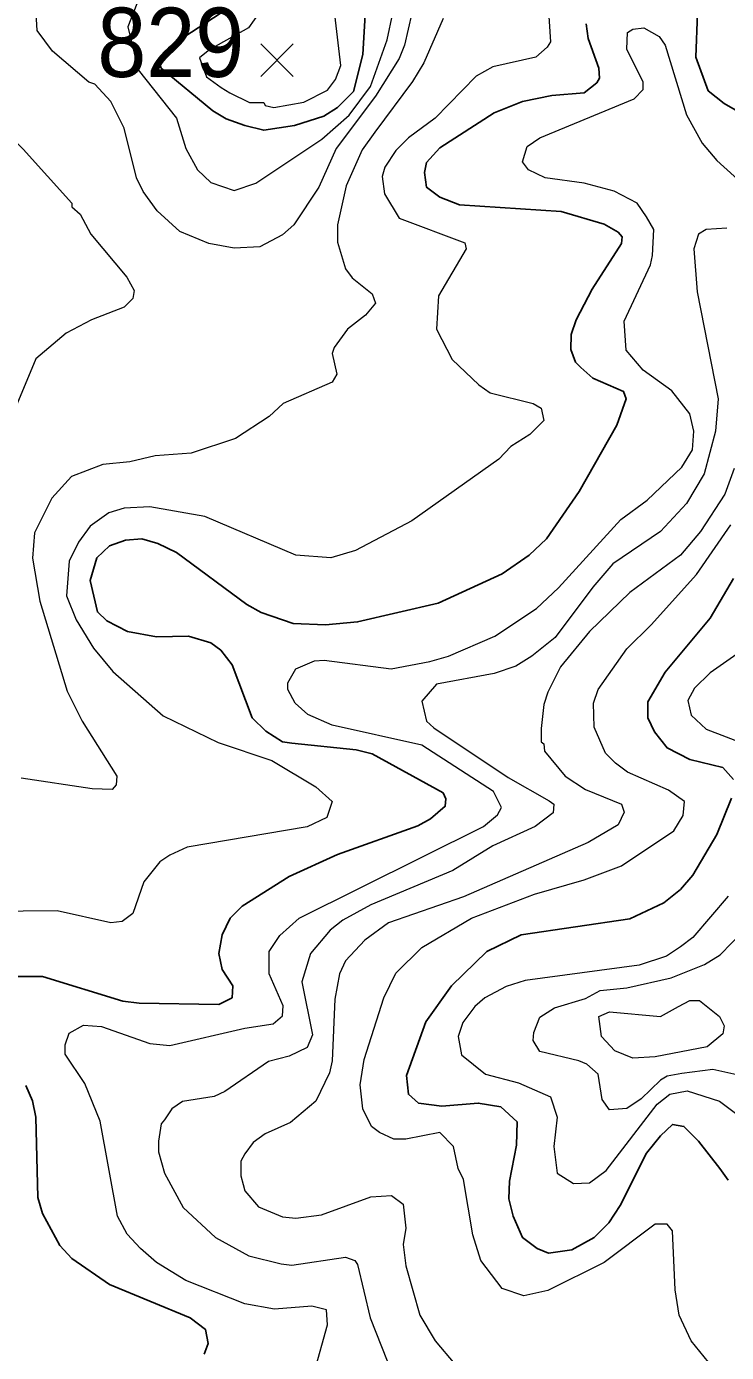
# Model space of a CAD drawing. Extents: x 423 to 448.8, y 7456.3 to 7484.
# Drawn here: x 424.309 to 425.117, y 7460.664 to 7462.195 of the extents above; entities that cross this region are included whole.
import ezdxf
from ezdxf.enums import TextEntityAlignment as Align

# ---------------------------------------------------------------- set-up
doc = ezdxf.new("R2010")
doc.units = 0
doc.header["$LTSCALE"] = 0.032
for name, color, linetype, lineweight in [('1', 7, 'Continuous', 25), ('2', 7, 'Continuous', 13), ('21', 7, 'Continuous', 25)]:
    doc.layers.add(name, color=color, linetype=linetype, lineweight=lineweight)
doc.layers.add('61', color=7, linetype='Continuous')

msp = doc.modelspace()

# ---------------------------------------------------------------- linework, layer by layer
at = {"layer": '1'}
for points in [[(424.7001, 7462.2153), (424.697, 7462.1627), (424.6862, 7462.1202), (424.6676, 7462.1016), (424.6521, 7462.0915), (424.6181, 7462.0807), (424.5826, 7462.0753), (424.5609, 7462.0807), (424.5392, 7462.0884), (424.5238, 7462.0977), (424.4642, 7462.1472), (424.4622, 7462.1528), (424.4626, 7462.16), (424.4725, 7462.1704), (424.4816, 7462.177), (424.5336, 7462.211)], [(425.083, 7462.2107), (425.0814, 7462.1596), (425.0953, 7462.1209), (425.1139, 7462.1062), (425.1696, 7462.0745)], [(424.2902, 7461.0984), (424.3273, 7461.0984), (424.4201, 7461.0698), (424.4387, 7461.0675), (424.5307, 7461.0659), (424.5462, 7461.0737), (424.547, 7461.0876), (424.5346, 7461.1062), (424.5307, 7461.1247), (424.5346, 7461.1464), (424.5438, 7461.1657), (424.5578, 7461.1796), (424.6119, 7461.2137), (424.6676, 7461.2392), (424.7604, 7461.2724), (424.7751, 7461.2802), (424.7921, 7461.2949), (424.7929, 7461.3034), (424.7898, 7461.3103), (424.7079, 7461.3552), (424.6893, 7461.3598), (424.615, 7461.3676), (424.6042, 7461.3691), (424.5849, 7461.3815), (424.5694, 7461.397), (424.5462, 7461.4581), (424.533, 7461.4751), (424.5214, 7461.4836), (424.4959, 7461.4913), (424.4588, 7461.4905), (424.4255, 7461.4968), (424.4015, 7461.5091), (424.3907, 7461.5192), (424.3822, 7461.5555), (424.3899, 7461.5818), (424.4047, 7461.5957), (424.4232, 7461.6019), (424.4418, 7461.6035), (424.4603, 7461.5981), (424.482, 7461.588), (424.5632, 7461.5277), (424.5795, 7461.5184), (424.6166, 7461.506), (424.6537, 7461.5045), (424.6908, 7461.5076), (424.7837, 7461.5292), (424.8579, 7461.5632), (424.8888, 7461.5849), (424.9089, 7461.6035), (424.9468, 7461.6584), (424.9901, 7461.735), (425.001, 7461.7651), (424.9979, 7461.7736), (424.9623, 7461.7891), (424.9484, 7461.8015), (424.9422, 7461.8077), (424.9368, 7461.8224), (424.9375, 7461.8394), (424.943, 7461.8564), (424.9615, 7461.892), (424.9956, 7461.9446), (424.9962, 7461.9523), (424.9917, 7461.9577), (424.9755, 7461.967), (424.926, 7461.9817), (424.8084, 7461.9894), (424.7859, 7461.998), (424.7705, 7462.0096), (424.7681, 7462.0266), (424.7705, 7462.0382), (424.7859, 7462.0552), (424.8486, 7462.0954), (424.8811, 7462.1086), (424.9151, 7462.1155), (424.9523, 7462.1186), (424.9669, 7462.1302), (424.97, 7462.1356), (424.9693, 7462.1472), (424.9569, 7462.1813), (424.9546, 7462.1983)], [(425.1247, 7461.3258), (425.1123, 7461.3397), (425.0745, 7461.349), (425.0481, 7461.3622), (425.0335, 7461.3807), (425.0257, 7461.397), (425.0257, 7461.4155), (425.0458, 7461.4496), (425.0977, 7461.5122), (425.1247, 7461.5579)], [(425.1185, 7460.8633), (425.109, 7460.8764), (425.0845, 7460.9082), (425.0675, 7460.9251), (425.0544, 7460.9275), (425.0404, 7460.9143), (425.0242, 7460.8942), (424.994, 7460.8339), (424.9809, 7460.8138), (424.9639, 7460.7968), (424.9383, 7460.7828), (424.9112, 7460.779), (424.8981, 7460.7844), (424.8811, 7460.7968), (424.8703, 7460.8215), (424.8656, 7460.8416), (424.8664, 7460.8618), (424.8741, 7460.9035), (424.8749, 7460.9306), (424.8563, 7460.9476), (424.8301, 7460.9522), (424.7883, 7460.9484), (424.7612, 7460.9522), (424.7496, 7460.9623), (424.7473, 7460.984), (424.7697, 7461.0458), (424.7991, 7461.0876), (424.8401, 7461.127), (424.8796, 7461.1464), (425.0049, 7461.1649), (425.0443, 7461.1835), (425.0636, 7461.1989), (425.0776, 7461.2152), (425.1054, 7461.2624), (425.1224, 7461.3042)], [(424.5183, 7460.6746), (424.5152, 7460.6908), (424.4975, 7460.704), (424.4047, 7460.7426), (424.3613, 7460.7728), (424.3474, 7460.7875), (424.3273, 7460.8246), (424.3219, 7460.8432), (424.3195, 7460.936), (424.3157, 7460.9546), (424.3079, 7460.9723)], [(424.5137, 7460.6622), (424.5183, 7460.6746)]]:
    msp.add_lwpolyline(points, dxfattribs=at)
at = {"layer": '2'}
for points in [[(424.762, 7462.2478), (424.745, 7462.1735), (424.7387, 7462.1581), (424.7117, 7462.1148), (424.666, 7462.0544), (424.646, 7462.0096), (424.6173, 7461.9663), (424.6042, 7461.9546), (424.5779, 7461.9407), (424.5485, 7461.9391), (424.5191, 7461.9446), (424.4858, 7461.9585), (424.4596, 7461.9825), (424.4433, 7462.0045), (424.4356, 7462.0204), (424.4216, 7462.0776), (424.4062, 7462.1086), (424.3876, 7462.1287), (424.3807, 7462.131), (424.3389, 7462.1666), (424.3211, 7462.1905), (424.3196, 7462.2169)], [(424.4363, 7462.2215), (424.4258, 7462.1946), (424.4378, 7462.1451), (424.482, 7462.0892), (424.4928, 7462.0544), (424.506, 7462.0297), (424.5214, 7462.0149), (424.5485, 7462.0057), (424.5733, 7462.0142), (424.6498, 7462.0652), (424.6811, 7462.0928), (424.7058, 7462.1258), (424.7249, 7462.1797), (424.738, 7462.2416)], [(424.591, 7462.2308), (424.565, 7462.1936), (424.5205, 7462.1687), (424.5086, 7462.1591), (424.5165, 7462.1371), (424.5333, 7462.1248), (424.5436, 7462.1187), (424.5663, 7462.1074), (424.5828, 7462.1074), (424.5841, 7462.1039), (424.5941, 7462.1016), (424.629, 7462.1078), (424.656, 7462.1217), (424.6653, 7462.1341), (424.6715, 7462.1503), (424.6645, 7462.2091)], [(424.9105, 7462.2246), (424.9136, 7462.1774), (424.9097, 7462.1712), (424.8966, 7462.1596), (424.8471, 7462.1487), (424.8277, 7462.138), (424.7806, 7462.0892), (424.7496, 7462.0668), (424.7349, 7462.0521), (424.7225, 7462.0328), (424.7194, 7462.0219), (424.7218, 7462.0018), (424.7387, 7461.974), (424.8146, 7461.9453), (424.8161, 7461.9384), (424.7844, 7461.8843), (424.7821, 7461.8456), (424.7999, 7461.8108), (424.8308, 7461.7814), (424.8439, 7461.7721), (424.8935, 7461.7597), (424.9028, 7461.7543), (424.9059, 7461.7404), (424.8896, 7461.7241), (424.8679, 7461.7102)], [(424.7898, 7462.2045), (424.7674, 7462.1534), (424.7542, 7462.1318), (424.7109, 7462.073), (424.6962, 7462.0529), (424.6777, 7462.0111), (424.6676, 7461.9663), (424.6676, 7461.9461), (424.6769, 7461.9152), (424.6846, 7461.9051), (424.7078, 7461.8866), (424.7117, 7461.8757), (424.7001, 7461.8618), (424.6792, 7461.8456), (424.6637, 7461.8247), (424.6614, 7461.8177), (424.6668, 7461.7937), (424.6614, 7461.7845), (424.605, 7461.7597), (424.5887, 7461.745), (424.5501, 7461.7195), (424.499, 7461.7025), (424.4573, 7461.6994), (424.4279, 7461.6924), (424.3969, 7461.6893), (424.3606, 7461.6754), (424.3381, 7461.6507), (424.318, 7461.6105), (424.3157, 7461.5811), (424.3242, 7461.5316), (424.3559, 7461.4279), (424.3729, 7461.3931), (424.4131, 7461.3297), (424.4124, 7461.3196), (424.4077, 7461.3142), (424.3845, 7461.315), (424.3026, 7461.3274)], [(424.2051, 7462.1967), (424.2082, 7462.1696), (424.2113, 7462.1674), (424.2128, 7462.1542), (424.2182, 7462.1449), (424.2569, 7462.1), (424.3049, 7462.0536), (424.3613, 7461.991), (424.3613, 7461.9871), (424.3706, 7461.9786), (424.383, 7461.9554), (424.4247, 7461.9059), (424.4332, 7461.8905), (424.4317, 7461.8812), (424.4217, 7461.8711), (424.3837, 7461.8564), (424.3544, 7461.8409), (424.3195, 7461.8116), (424.2863, 7461.7311), (424.2677, 7461.6553), (424.2623, 7461.5873)], [(424.6413, 7460.6421), (424.656, 7460.6962), (424.6552, 7460.7132), (424.6382, 7460.7178), (424.5949, 7460.714), (424.5609, 7460.7202), (424.4928, 7460.7472), (424.4588, 7460.7681), (424.4402, 7460.7844), (424.4248, 7460.8006), (424.4139, 7460.8215), (424.3938, 7460.9314), (424.376, 7460.9747), (424.3536, 7461.0087), (424.3536, 7461.0195), (424.3582, 7461.0327), (424.3745, 7461.0419), (424.3954, 7461.0404), (424.4511, 7461.0211), (424.4743, 7461.0187), (424.5609, 7461.0388), (424.5934, 7461.0435), (424.6042, 7461.0528), (424.6049, 7461.0644), (424.5887, 7461.1015), (424.5887, 7461.127), (424.6011, 7461.1456), (424.6235, 7461.1657), (424.8362, 7461.2716), (424.8525, 7461.2848), (424.8571, 7461.2933), (424.8478, 7461.3119), (424.765, 7461.3652), (424.6614, 7461.3884), (424.6336, 7461.4008), (424.6189, 7461.414), (424.6104, 7461.4295), (424.6104, 7461.4372), (424.6196, 7461.4534), (424.6413, 7461.4627), (424.6522, 7461.4635), (424.7295, 7461.4534), (424.7744, 7461.462), (424.796, 7461.4681), (424.8494, 7461.4913), (424.8973, 7461.523), (424.9229, 7461.547), (424.9948, 7461.6259), (425.0249, 7461.6483), (425.0651, 7461.6862), (425.0775, 7461.7064), (425.0791, 7461.728), (425.0744, 7461.7481), (425.0536, 7461.7744), (425.0203, 7461.7984), (425.001, 7461.8216), (424.9987, 7461.8549), (425.0288, 7461.9198), (425.0312, 7461.9307), (425.0327, 7461.9608), (425.0242, 7461.9755), (425.0134, 7461.991), (424.9871, 7462.0049), (424.9523, 7462.0142), (424.9074, 7462.0204), (424.888, 7462.0297), (424.8811, 7462.039), (424.8865, 7462.0567), (424.9012, 7462.0668), (425.0102, 7462.1116), (425.0203, 7462.1225), (425.0203, 7462.131), (425.0018, 7462.1689), (425.0025, 7462.1882), (425.0087, 7462.1921), (425.0211, 7462.1936), (425.0389, 7462.1836), (425.0458, 7462.1735), (425.0706, 7462.0931), (425.0884, 7462.0606), (425.1054, 7462.0405), (425.1495, 7462.001)], [(425.117, 7461.9624), (425.093, 7461.9608), (425.0845, 7461.9554), (425.0791, 7461.9384), (425.0829, 7461.8889), (425.107, 7461.7652), (425.1039, 7461.728), (425.0907, 7461.6785), (425.0706, 7461.6444), (425.0404, 7461.612), (424.9855, 7461.5749), (424.9623, 7461.5478), (424.919, 7461.4898), (424.8919, 7461.4681), (424.8734, 7461.4565), (424.8486, 7461.448), (424.7821, 7461.4357), (424.7651, 7461.4163), (424.7705, 7461.3931), (424.779, 7461.3854), (424.8648, 7461.3281), (424.912, 7461.3011), (424.9174, 7461.2972), (424.9167, 7461.2871), (424.8958, 7461.2716), (424.8471, 7461.2492), (424.8007, 7461.2206), (424.7063, 7461.1812), (424.6738, 7461.1634), (424.6591, 7461.1518), (424.6367, 7461.1247), (424.6266, 7461.0922), (424.639, 7461.0311), (424.6328, 7461.0164), (424.6119, 7461.0064), (424.5879, 7461.0002), (424.5377, 7460.9654), (424.5253, 7460.9599), (424.4889, 7460.9538), (424.4766, 7460.9453), (424.4681, 7460.9329), (424.4642, 7460.9283), (424.4611, 7460.9082), (424.4611, 7460.8958), (424.468, 7460.871), (424.4897, 7460.8316), (424.5268, 7460.7968), (424.5655, 7460.7759), (424.6027, 7460.7666), (424.615, 7460.765), (424.6769, 7460.7743), (424.6877, 7460.7705), (424.6908, 7460.7658), (424.7055, 7460.704), (424.7249, 7460.6545)], [(424.8679, 7461.7102), (424.854, 7461.6955), (424.7535, 7461.6244), (424.6885, 7461.5903), (424.6599, 7461.5818), (424.6197, 7461.5849), (424.5147, 7461.6295), (424.4511, 7461.6406), (424.4217, 7461.639), (424.4039, 7461.6336), (424.3822, 7461.6182), (424.369, 7461.5996), (424.3582, 7461.578), (424.3551, 7461.5378), (424.366, 7461.5099), (424.3861, 7461.4774), (424.4085, 7461.4503), (424.4665, 7461.3993), (424.53, 7461.3683), (424.5918, 7461.3475), (424.6428, 7461.3173), (424.6614, 7461.3003), (424.6553, 7461.2817), (424.6328, 7461.2709), (424.4944, 7461.2477), (424.4742, 7461.2384), (424.4626, 7461.2307), (424.4441, 7461.2075), (424.4317, 7461.1711), (424.4193, 7461.1618), (424.4062, 7461.1603), (424.3443, 7461.1742), (424.2654, 7461.1734)], [(425.1255, 7461.6847), (425.1147, 7461.6553), (425.0868, 7461.612), (425.0636, 7461.5849), (425.0049, 7461.5416), (424.9584, 7461.4967), (424.9252, 7461.4558), (424.9105, 7461.4264), (424.9058, 7461.4125), (424.9027, 7461.3846), (424.9028, 7461.3691), (424.9059, 7461.3668), (424.9066, 7461.3583), (424.9306, 7461.3297), (424.9538, 7461.3142), (424.9956, 7461.2972), (424.9987, 7461.2879), (424.9917, 7461.2732), (424.9569, 7461.2531), (424.813, 7461.1904), (424.7264, 7461.1603), (424.6993, 7461.1402), (424.6769, 7461.1162), (424.6699, 7461.1015), (424.6645, 7461.0721), (424.6614, 7461.001), (424.6583, 7460.9871), (424.6429, 7460.9545), (424.6135, 7460.9298), (424.5841, 7460.9166), (424.5702, 7460.9066), (424.5609, 7460.8934), (424.5563, 7460.8851), (424.5563, 7460.8683), (424.5587, 7460.8582), (424.5609, 7460.8509), (424.5764, 7460.8324), (424.6042, 7460.8207), (424.6197, 7460.8192), (424.6491, 7460.8231), (424.7063, 7460.8439), (424.7302, 7460.8455), (424.7434, 7460.8354), (424.7465, 7460.8076), (424.7434, 7460.789), (424.7465, 7460.7643), (424.7627, 7460.7071), (424.7805, 7460.6777), (424.803, 7460.6506)], [(424.9631, 7461.414), (424.9685, 7461.4295), (425.0018, 7461.4766), (425.0296, 7461.5045), (425.0822, 7461.5625), (425.1216, 7461.6197)], [(425.1657, 7461.4967), (425.0976, 7461.4488), (425.0799, 7461.431), (425.0721, 7461.4171), (425.076, 7461.4001), (425.093, 7461.3838), (425.1394, 7461.366)], [(425.1007, 7460.6467), (425.076, 7460.6777), (425.0621, 7460.7071), (425.0574, 7460.7365), (425.0544, 7460.8045), (425.0482, 7460.8122), (425.0342, 7460.8122), (424.9755, 7460.7681), (424.9105, 7460.7356), (424.8827, 7460.7295), (424.8579, 7460.738), (424.8331, 7460.7705), (424.8239, 7460.7999), (424.813, 7460.864), (424.8068, 7460.8764), (424.8014, 7460.9019), (424.786, 7460.9182), (424.7465, 7460.9104), (424.7326, 7460.9104), (424.7163, 7460.9182), (424.707, 7460.9252), (424.697, 7460.9453), (424.6939, 7460.9731), (424.6985, 7461.0025), (424.721, 7461.0737), (424.7349, 7461.1023), (424.7651, 7461.1317), (424.8223, 7461.1657), (424.895, 7461.1935), (424.9523, 7461.2098), (424.9956, 7461.226), (425.0559, 7461.2663), (425.0667, 7461.2841), (425.0683, 7461.3003), (425.0497, 7461.3134), (425.0025, 7461.3343), (424.9886, 7461.3444), (424.977, 7461.356), (424.9638, 7461.3862), (424.9631, 7461.414)], [(425.1185, 7461.1912), (425.0776, 7461.1432), (425.0636, 7461.1325), (425.0474, 7461.1216), (425.0157, 7461.1115), (424.8842, 7461.0937), (424.8625, 7461.0868), (424.8378, 7461.0736), (424.8262, 7461.0636), (424.8123, 7461.045), (424.8068, 7461.0288), (424.8107, 7461.0079), (424.8385, 7460.9855), (424.8765, 7460.9754), (424.9136, 7460.9592), (424.9213, 7460.936), (424.9174, 7460.902), (424.9213, 7460.871), (424.9399, 7460.8594), (424.9584, 7460.8602), (424.9778, 7460.8741), (425.0365, 7460.9507), (425.0513, 7460.9623), (425.0714, 7460.9661), (425.1085, 7460.9545), (425.1301, 7460.9383)], [(425.1286, 7460.9847), (425.1008, 7460.9909), (425.0652, 7460.9862), (425.0482, 7460.9832), (425.0404, 7460.9785), (425.018, 7460.9569), (425.0018, 7460.946), (424.9816, 7460.9445), (424.9731, 7460.9561), (424.9685, 7460.9855), (424.9554, 7460.9971), (424.9461, 7461.001), (424.9012, 7461.0118), (424.8935, 7461.0242), (424.8942, 7461.0335), (424.9012, 7461.0512), (424.9182, 7461.062), (424.9538, 7461.0729), (424.9708, 7461.0821), (425.0018, 7461.0852), (425.0528, 7461.0968), (425.0914, 7461.1123), (425.1093, 7461.1232), (425.1363, 7461.151)]]:
    msp.add_lwpolyline(points, dxfattribs=at)
msp.add_lwpolyline([(425.0613, 7461.0636), (425.0745, 7461.0706), (425.0853, 7461.0706), (425.1085, 7461.052), (425.1139, 7461.0412), (425.1123, 7461.0319), (425.0945, 7461.0172), (425.0343, 7461.0056), (425.0087, 7461.0041), (424.9878, 7461.0125), (424.9724, 7461.0288), (424.9693, 7461.052), (424.9817, 7461.0574), (425.0404, 7461.052)], close=True, dxfattribs=at)
at = {"layer": '21'}
for p, q in [((424.5792, 7462.1751), (424.6167, 7462.1376)), ((424.6167, 7462.1751), (424.5792, 7462.1376))]:
    msp.add_line(p, q, dxfattribs=at)

# ---------------------------------------------------------------- texts
at = {"layer": '61', "width": 0.95}
msp.add_text('829', height=0.08, dxfattribs=at).set_placement((424.4753, 7462.1369), align=Align.CENTER)

doc.saveas('drawing.dxf')
